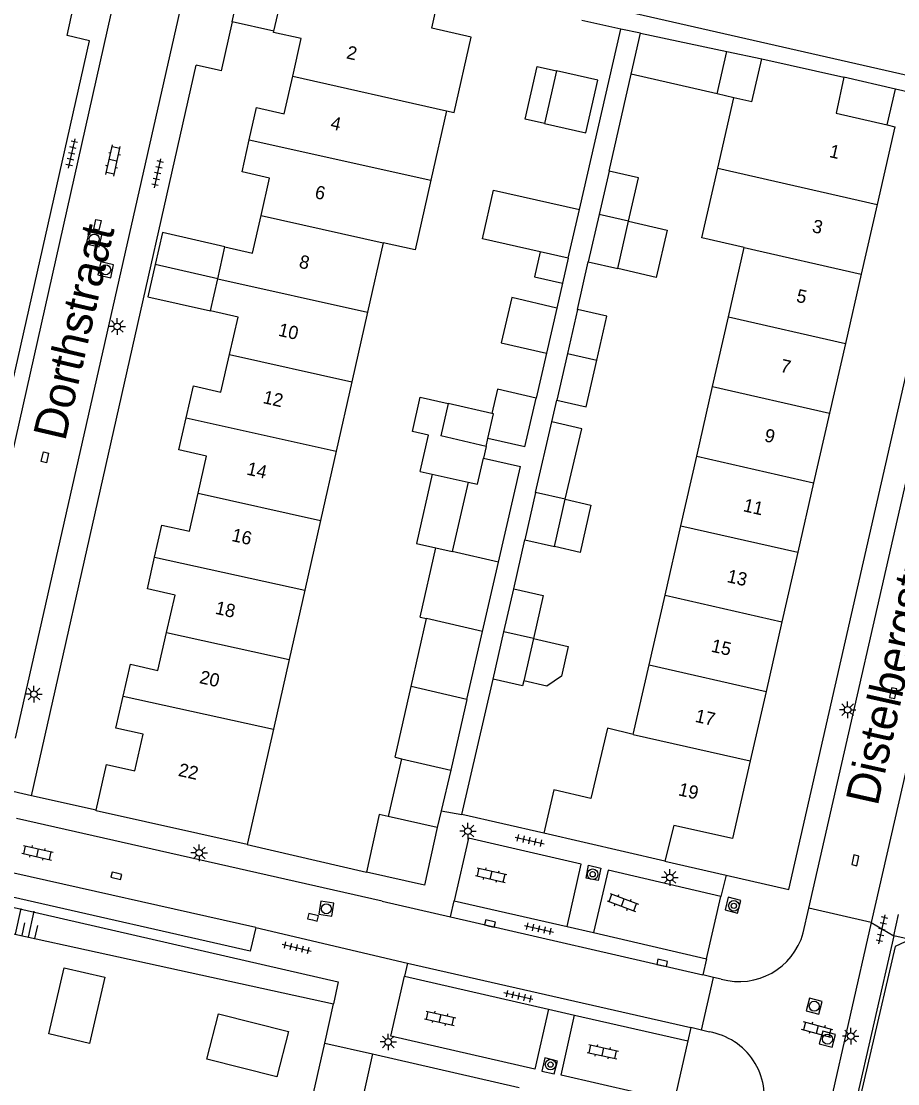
# Model space of a CAD drawing. Extents: x 128999 to 131010, y 395498 to 399007.
# Drawn here: x 129361.9 to 129428.2, y 398506.2 to 398586.6 of the extents above; entities that cross this region are included whole.
import ezdxf

# ---------------------------------------------------------------- set-up
doc = ezdxf.new("R2010")
doc.units = 0
for name, color, linetype in [('gg-afsc-erfafscheiding', 7, 'Continuous'), ('gg-afsc-hekwerk', 7, 'Continuous'), ('gg-afsc-muur', 7, 'Continuous'), ('gg-anno-huisnummerreeks BGT', 7, 'Continuous'), ('gg-anno-openbare ruimte label', 7, 'Continuous'), ('gg-bbg-bijgebouw', 7, 'Continuous'), ('gg-bbg-gedigitaliseerde bebouwing', 7, 'Continuous'), ('gg-bbg-gedigitaliseerde bijgebouw', 7, 'Continuous'), ('gg-bbg-hoofdgebouw', 7, 'Continuous'), ('gg-bbg-luifel en loopbrug', 7, 'Continuous'), ('gg-bbg-tussenscheiding', 7, 'Continuous'), ('gg-knt-verharding', 7, 'Continuous'), ('gg-knt-verharding nz', 7, 'Continuous'), ('gt-grn-weggrens', 7, 'Continuous'), ('gt-symb-boom', 7, 'Continuous'), ('gt-symb-klinker verharding', 7, 'Continuous'), ('gt-symb-kolk', 7, 'Continuous'), ('gt-symb-kolk center center', 7, 'Continuous'), ('gt-symb-lichtmast', 7, 'Continuous'), ('gt-symb-rioolschacht', 7, 'Continuous'), ('gt-symb-talud symbool', 7, 'Continuous'), ('gt-symb-tegel verharding', 7, 'Continuous')]:
    doc.layers.add(name, color=color, linetype=linetype)

# ---------------------------------------------------------------- blocks, each defined once
blk = doc.blocks.new('gt0-KOLKCC')
at = {"layer": 'gt-symb-kolk center center'}
blk.add_lwpolyline([(-0.375, 0.2), (0.375, 0.2), (0.375, -0.2), (-0.375, -0.2)], close=True, dxfattribs=at)
blk = doc.blocks.new('gt0-RS')
at = {"layer": 'gt-symb-rioolschacht'}
blk.add_lwpolyline([(-0.5, -0.5), (0.5, -0.5), (0.5, 0.5), (-0.5, 0.5)], close=True, dxfattribs=at)
blk.add_circle((0, 0), 0.375, dxfattribs=at)
blk = doc.blocks.new('gt0-LMAST')
at = {"layer": 'gt-symb-lichtmast'}
for p, q in [((-0.182, 0.173), (-0.447, 0.438)), ((-0.005, 0.246), (-0.005, 0.621)), ((0.172, 0.173), (0.437, 0.438)), ((-0.255, -0.004), (-0.63, -0.004)), ((-0.182, -0.181), (-0.447, -0.446)), ((-0.005, -0.254), (-0.005, -0.629)), ((0.437, -0.446), (0.172, -0.181)), ((0.245, -0.004), (0.62, -0.004))]:
    blk.add_line(p, q, dxfattribs=at)
blk.add_circle((-0.005, -0.004), 0.25, dxfattribs=at)
blk = doc.blocks.new('gt0-KL1')
at = {"layer": 'gt-symb-klinker verharding'}
for p, q in [((-1.15, 0.3), (1.15, 0.3)), ((-1, -0.3), (-1, 0.3)), ((-0.5, 0.3), (-0.5, 0.45)), ((0, -0.3), (0, 0.3)), ((0.5, 0.3), (0.5, 0.45)), ((1, -0.3), (1, 0.3)), ((-1.15, -0.3), (1.15, -0.3)), ((-0.5, -0.45), (-0.5, -0.3)), ((0.5, -0.45), (0.5, -0.3))]:
    blk.add_line(p, q, dxfattribs=at)
blk = doc.blocks.new('gt0-TEG1')
at = {"layer": 'gt-symb-tegel verharding'}
for p, q in [((-1.125, 0), (1.125, 0)), ((-0.9, -0.25), (-0.9, 0.25)), ((-0.45, -0.25), (-0.45, 0.25)), ((0, -0.25), (0, 0.25)), ((0.45, -0.25), (0.45, 0.25)), ((0.9, -0.25), (0.9, 0.25))]:
    blk.add_line(p, q, dxfattribs=at)
blk = doc.blocks.new('gt0-KOLK')
at = {"layer": 'gt-symb-kolk'}
blk.add_lwpolyline([(0, 0), (0.375, 0), (0.375, 0.4), (-0.375, 0.4), (-0.375, 0), (0, 0)], dxfattribs=at)
blk = doc.blocks.new('gt0-BOOM')
at = {"layer": 'gt-symb-boom'}
for radius in [0.4, 0.2]:
    blk.add_circle((0, 0), radius, dxfattribs=at)
blk = doc.blocks.new('gt0-TALUD_1')
at = {"layer": 'gt-symb-talud symbool'}
for p, q in [((-1, -1), (-1, 0)), ((-0.5, -2), (-0.5, 0)), ((0, -1), (0, 0)), ((0.5, -2), (0.5, 0)), ((1, -1), (1, 0))]:
    blk.add_line(p, q, dxfattribs=at)

msp = doc.modelspace()

# ---------------------------------------------------------------- linework, layer by layer
at = {"layer": 'gg-afsc-erfafscheiding'}
for p, q in [((129406.391, 398575.285), (129408.066, 398582.62)), ((129404.003, 398564.824), (129404.826, 398568.432)), ((129402.061, 398556.315), (129402.437, 398557.961)), ((129399.179, 398543.688), (129400.022, 398547.383)), ((129395.242, 398526.604), (129397.619, 398536.854)), ((129384.889, 398509.307), (129385.534, 398512.28))]:
    msp.add_line(p, q, dxfattribs=at)
at = {"layer": 'gg-afsc-hekwerk'}
for points in [[(129308.284, 398503.833), (129313.132, 398524.708), (129317.089, 398529.251), (129343.51, 398521.451), (129385.534, 398512.28)], [(129429.176, 398517.134), (129428.055, 398516.611), (129424.367, 398500.768)]]:
    msp.add_lwpolyline(points, dxfattribs=at)
at = {"layer": 'gg-afsc-muur'}
for p, q in [((129407.284, 398586.047), (129404.334, 398586.705)), ((129404.149, 398572.383), (129407.284, 398586.047)), ((129402.874, 398566.819), (129402.44, 398564.93)), ((129401.654, 398561.505), (129400.878, 398558.122)), ((129401.448, 398525.184), (129395.242, 398526.604)), ((129379.02, 398524.34), (129388.03, 398522.241)), ((129388.496, 398508.482), (129399.603, 398505.94))]:
    msp.add_line(p, q, dxfattribs=at)
at = {"layer": 'gg-bbg-bijgebouw'}
for p, q in [((129415.312, 398584.358), (129417.946, 398583.804)), ((129406.391, 398575.285), (129405.645, 398572.02)), ((129403.307, 398568.708), (129404.149, 398572.383)), ((129405.645, 398572.02), (129404.826, 398568.432)), ((129407.059, 398567.922), (129407.878, 398571.511)), ((129404.826, 398568.432), (129407.059, 398567.922)), ((129402.44, 398564.93), (129401.654, 398561.505)), ((129404.003, 398564.824), (129403.243, 398561.493)), ((129403.243, 398561.493), (129402.437, 398557.961)), ((129400.878, 398558.122), (129397.957, 398558.794)), ((129400.029, 398554.419), (129400.878, 398558.122)), ((129398.027, 398545.691), (129399.689, 398552.938)), ((129400.839, 398550.962), (129400.022, 398547.383)), ((129402.255, 398546.873), (129403.072, 398550.454)), ((129400.022, 398547.383), (129402.255, 398546.873)), ((129396.827, 398540.462), (129398.027, 398545.691)), ((129398.436, 398540.435), (129399.179, 398543.688)), ((129395.644, 398535.306), (129396.827, 398540.462)), ((129397.619, 398536.854), (129398.436, 398540.435)), ((129400.67, 398539.926), (129399.935, 398536.709)), ((129395.644, 398535.306), (129394.419, 398529.965)), ((129390.199, 398530.933), (129390.686, 398530.821)), ((129390.686, 398530.821), (129394.419, 398529.965)), ((129393.396, 398525.623), (129389.684, 398526.451)), ((129393.396, 398525.623), (129392.42, 398521.251)), ((129392.42, 398521.251), (129388.03, 398522.241))]:
    msp.add_line(p, q, dxfattribs=at)
for points in [[(129407.878, 398571.511), (129408.623, 398574.776), (129406.391, 398575.285)], [(129402.44, 398564.93), (129399.037, 398565.718), (129398.243, 398562.288), (129401.654, 398561.505)], [(129405.476, 398560.984), (129406.236, 398564.315), (129404.003, 398564.824)], [(129402.437, 398557.961), (129404.669, 398557.451), (129405.476, 398560.984)], [(129399.179, 398543.688), (129401.412, 398543.178), (129400.67, 398539.926)], [(129399.935, 398536.709), (129399.852, 398536.344), (129397.619, 398536.854)], [(129389.684, 398526.451), (129389.004, 398526.603), (129388.03, 398522.241)], [(129365.157, 398514.992), (129368.246, 398514.279), (129367.091, 398509.277), (129364.002, 398509.99), (129365.157, 398514.992)], [(129375.968, 398508.083), (129376.842, 398511.512), (129382.138, 398510.183), (129381.264, 398506.754), (129375.968, 398508.083)]]:
    msp.add_lwpolyline(points, dxfattribs=at)
at = {"layer": 'gg-bbg-gedigitaliseerde bebouwing'}
for p, q in [((129414.623, 398575.524), (129415.847, 398580.847)), ((129394.09, 398579.856), (129392.902, 398574.6)), ((129389.308, 398569.871), (129388.12, 398564.614)), ((129415.429, 398564.256), (129416.627, 398569.512)), ((129388.12, 398564.614), (129386.932, 398559.356)), ((129414.229, 398558.991), (129415.429, 398564.256)), ((129386.932, 398559.356), (129385.744, 398554.099)), ((129413.029, 398553.726), (129414.229, 398558.991)), ((129385.744, 398554.099), (129384.556, 398548.842)), ((129411.829, 398548.46), (129413.029, 398553.726)), ((129384.556, 398548.842), (129383.368, 398543.584)), ((129410.629, 398543.206), (129411.829, 398548.46)), ((129383.368, 398543.584), (129382.18, 398538.327)), ((129409.428, 398537.931), (129410.629, 398543.206)), ((129382.18, 398538.327), (129380.992, 398533.07)), ((129408.229, 398532.666), (129409.428, 398537.931)), ((129380.992, 398533.07), (129379.02, 398524.34)), ((129406.283, 398533.126), (129405.026, 398527.801)), ((129408.229, 398532.666), (129406.283, 398533.126))]:
    msp.add_line(p, q, dxfattribs=at)
for points in [[(129394.09, 398579.856), (129394.662, 398579.726), (129395.954, 398585.441), (129392.977, 398586.114), (129393.65, 398589.09)], [(129416.627, 398569.512), (129413.411, 398570.252), (129414.623, 398575.524)], [(129392.902, 398574.6), (129391.711, 398569.328), (129389.308, 398569.871)]]:
    msp.add_lwpolyline(points, dxfattribs=at)
at = {"layer": 'gg-bbg-gedigitaliseerde bijgebouw'}
for p, q in [((129414.578, 398581.136), (129415.312, 398584.358)), ((129402.418, 398582.888), (129401.514, 398578.886)), ((129405.54, 398582.182), (129402.418, 398582.888)), ((129404.635, 398578.181), (129405.54, 398582.182)), ((129415.847, 398580.847), (129414.578, 398581.136)), ((129401.514, 398578.886), (129404.635, 398578.181)), ((129403.307, 398568.708), (129401.174, 398569.19)), ((129397.957, 398558.794), (129397.535, 398556.96)), ((129394.21, 398557.711), (129393.653, 398555.247)), ((129397.535, 398556.96), (129394.21, 398557.711)), ((129400.839, 398550.962), (129402.061, 398556.315)), ((129404.329, 398555.78), (129402.061, 398556.315)), ((129397.086, 398554.459), (129393.653, 398555.247)), ((129403.072, 398550.454), (129404.329, 398555.78)), ((129397.086, 398554.459), (129397.224, 398555.063)), ((129400.029, 398554.419), (129397.224, 398555.063)), ((129396.433, 398551.597), (129396.886, 398553.581)), ((129396.886, 398553.581), (129399.689, 398552.938)), ((129395.734, 398551.753), (129394.525, 398546.507)), ((129395.734, 398551.753), (129396.433, 398551.597)), ((129392.102, 398541.542), (129393.287, 398546.787)), ((129393.287, 398546.787), (129394.525, 398546.507)), ((129391.416, 398536.276), (129392.59, 398541.432)), ((129392.102, 398541.542), (129392.59, 398541.432)), ((129390.199, 398530.933), (129391.416, 398536.276))]:
    msp.add_line(p, q, dxfattribs=at)
msp.add_lwpolyline([(129401.174, 398569.19), (129396.811, 398570.176), (129397.642, 398573.854), (129404.149, 398572.383)], dxfattribs=at)
at = {"layer": 'gg-bbg-hoofdgebouw'}
for p, q in [((129417.946, 398583.804), (129424.165, 398582.393)), ((129426.685, 398572.779), (129425.481, 398567.504)), ((129376.781, 398567.138), (129377.33, 398569.56)), ((129425.481, 398567.504), (129424.28, 398562.24)), ((129376.23, 398564.71), (129376.781, 398567.138)), ((129424.28, 398562.24), (129423.078, 398556.976)), ((129423.078, 398556.976), (129421.877, 398551.711)), ((129421.877, 398551.711), (129420.675, 398546.446)), ((129420.675, 398546.446), (129419.476, 398541.192)), ((129419.476, 398541.192), (129418.272, 398535.917)), ((129418.272, 398535.917), (129417.071, 398530.653)), ((129410.627, 398523.065), (129401.448, 398525.184))]:
    msp.add_line(p, q, dxfattribs=at)
for points in [[(129381.034, 398585.877), (129381.608, 398588.382), (129378.437, 398589.145)], [(129382.455, 398582.472), (129383.1, 398585.32), (129381.01, 398585.79), (129381.034, 398585.877)], [(129379.17, 398577.671), (129379.72, 398580.1), (129381.81, 398579.62), (129382.455, 398582.472)], [(129424.165, 398582.393), (129423.571, 398579.687), (129427.441, 398578.786)], [(129427.441, 398578.786), (129428.025, 398578.65), (129426.685, 398572.779)], [(129380.067, 398571.941), (129380.71, 398574.77), (129378.62, 398575.24), (129379.17, 398577.671)], [(129377.33, 398569.56), (129379.42, 398569.09), (129380.067, 398571.941)], [(129377.679, 398561.414), (129378.32, 398564.23), (129376.23, 398564.71)], [(129374.4, 398556.618), (129374.95, 398559.04), (129377.03, 398558.56), (129377.679, 398561.414)], [(129375.293, 398550.918), (129375.93, 398553.73), (129373.85, 398554.2), (129374.4, 398556.618)], [(129372.01, 398546.088), (129372.56, 398548.51), (129374.64, 398548.04), (129375.293, 398550.918)], [(129372.907, 398540.375), (129373.55, 398543.19), (129371.46, 398543.67), (129372.01, 398546.088)], [(129369.624, 398535.568), (129370.17, 398537.97), (129372.25, 398537.501), (129372.907, 398540.375)], [(129370.522, 398529.905), (129371.13, 398532.68), (129369.07, 398533.13), (129369.624, 398535.568)], [(129367.589, 398526.92), (129368.376, 398530.392), (129370.522, 398529.905)], [(129417.071, 398530.653), (129415.731, 398524.782), (129411.289, 398525.765), (129410.627, 398523.065)], [(129405.026, 398527.801), (129402.206, 398528.467), (129401.448, 398525.184)], [(129379.02, 398524.34), (129367.58, 398526.881), (129367.589, 398526.92)]]:
    msp.add_lwpolyline(points, dxfattribs=at)
at = {"layer": 'gg-bbg-luifel en loopbrug'}
for p, q in [((129377.875, 398586.599), (129378.437, 398589.145)), ((129381.034, 398585.877), (129377.875, 398586.599)), ((129408.066, 398582.62), (129408.777, 398585.733)), ((129408.777, 398585.733), (129415.312, 398584.358)), ((129400.955, 398583.219), (129402.418, 398582.888)), ((129414.578, 398581.136), (129408.066, 398582.62)), ((129428.061, 398581.505), (129424.165, 398582.393)), ((129427.441, 398578.786), (129428.061, 398581.505)), ((129407.878, 398571.511), (129410.798, 398570.822)), ((129410.798, 398570.822), (129409.952, 398567.239)), ((129401.174, 398569.19), (129400.747, 398567.3)), ((129372.042, 398568.216), (129371.49, 398565.788)), ((129376.781, 398567.138), (129372.042, 398568.216)), ((129403.307, 398568.708), (129402.874, 398566.819)), ((129400.747, 398567.3), (129402.874, 398566.819)), ((129409.952, 398567.239), (129407.059, 398567.922)), ((129371.49, 398565.788), (129376.23, 398564.71)), ((129392.731, 398555.302), (129391.524, 398555.575)), ((129392.114, 398552.571), (129392.731, 398555.302)), ((129397.086, 398554.459), (129396.886, 398553.581)), ((129392.114, 398552.571), (129393.003, 398552.37)), ((129393.003, 398552.37), (129395.734, 398551.753)), ((129403.072, 398550.454), (129405.022, 398550.009)), ((129405.022, 398550.009), (129404.204, 398546.428)), ((129404.204, 398546.428), (129402.255, 398546.873)), ((129400.67, 398539.926), (129403.302, 398539.325)), ((129403.302, 398539.325), (129402.791, 398537.083)), ((129390.686, 398530.821), (129389.684, 398526.451)), ((129394.419, 398529.965), (129393.695, 398526.891)), ((129393.695, 398526.891), (129393.396, 398525.623)), ((129382.796, 398500.04), (129384.889, 398509.307)), ((129384.889, 398509.307), (129388.496, 398508.482)), ((129388.496, 398508.482), (129386.402, 398499.21))]:
    msp.add_line(p, q, dxfattribs=at)
for points in [[(129401.514, 398578.886), (129400.051, 398579.217), (129400.955, 398583.219)], [(129377.33, 398569.56), (129372.594, 398570.643), (129372.042, 398568.216)], [(129391.524, 398555.575), (129392.113, 398558.183), (129394.21, 398557.711)], [(129393.003, 398552.37), (129391.816, 398547.119), (129393.287, 398546.787)], [(129402.791, 398537.083), (129401.693, 398536.308), (129399.935, 398536.709)]]:
    msp.add_lwpolyline(points, dxfattribs=at)
at = {"layer": 'gg-bbg-tussenscheiding'}
for p, q in [((129417.202, 398580.538), (129417.946, 398583.804)), ((129382.455, 398582.472), (129394.09, 398579.856)), ((129417.202, 398580.538), (129415.847, 398580.847)), ((129379.17, 398577.671), (129392.902, 398574.6)), ((129414.623, 398575.524), (129426.685, 398572.779)), ((129380.067, 398571.941), (129389.308, 398569.871)), ((129407.878, 398571.511), (129405.645, 398572.02)), ((129416.627, 398569.512), (129425.481, 398567.504)), ((129376.781, 398567.138), (129388.12, 398564.614)), ((129415.429, 398564.256), (129424.28, 398562.24)), ((129377.679, 398561.414), (129386.932, 398559.356)), ((129403.243, 398561.493), (129405.476, 398560.984)), ((129414.229, 398558.991), (129423.078, 398556.976)), ((129374.4, 398556.618), (129385.744, 398554.099)), ((129413.029, 398553.726), (129421.877, 398551.711)), ((129375.293, 398550.918), (129384.556, 398548.842)), ((129403.072, 398550.454), (129400.839, 398550.962)), ((129411.829, 398548.46), (129420.675, 398546.446)), ((129398.027, 398545.691), (129394.525, 398546.507)), ((129372.01, 398546.088), (129383.368, 398543.584)), ((129410.629, 398543.206), (129419.476, 398541.192)), ((129396.827, 398540.462), (129392.59, 398541.432)), ((129372.907, 398540.375), (129382.18, 398538.327)), ((129400.67, 398539.926), (129398.436, 398540.435)), ((129409.428, 398537.931), (129418.272, 398535.917)), ((129395.644, 398535.306), (129391.416, 398536.276)), ((129369.624, 398535.568), (129380.992, 398533.07)), ((129408.229, 398532.666), (129417.071, 398530.653))]:
    msp.add_line(p, q, dxfattribs=at)
msp.add_lwpolyline([(129397.224, 398555.063), (129397.652, 398556.934), (129397.535, 398556.96)], dxfattribs=at)
at = {"layer": 'gg-knt-verharding'}
for p, q in [((129356.64, 398533.44), (129370.239, 398593.971)), ((129405.644, 398587.845), (129453.236, 398577.015)), ((129362.68, 398528.02), (129375.16, 398583.31)), ((129431.504, 398580.72), (129428.061, 398581.505)), ((129421.516, 398519.52), (129435.253, 398579.865)), ((129439.995, 398578.785), (129426.237, 398518.428)), ((129367.589, 398526.92), (129362.68, 398528.02)), ((129389.23, 398520.03), (129361.558, 398526.304)), ((129410.627, 398523.065), (129415.263, 398522.01)), ((129389.23, 398520.03), (129394.389, 398518.844)), ((129394.389, 398518.844), (129394.683, 398520.068)), ((129394.683, 398520.068), (129403.228, 398518.115)), ((129413.777, 398515.686), (129414.853, 398520.401)), ((129421.087, 398517.637), (129421.516, 398519.52)), ((129426.237, 398518.428), (129421.516, 398519.52)), ((129394.389, 398518.844), (129413.484, 398514.46)), ((129426.237, 398518.428), (129422.587, 398502.414)), ((129379.659, 398518.043), (129391.141, 398515.346)), ((129403.228, 398518.115), (129405.214, 398517.664)), ((129405.214, 398517.664), (129413.777, 398515.686)), ((129427.934, 398517.417), (129424.07, 398500.463)), ((129429.176, 398517.134), (129427.934, 398517.417)), ((129391.141, 398515.346), (129390.909, 398514.364)), ((129391.141, 398515.346), (129412.595, 398510.491)), ((129413.777, 398515.686), (129413.484, 398514.46)), ((129390.909, 398514.364), (129401.816, 398511.877)), ((129413.386, 398510.291), (129414.31, 398514.272)), ((129414.31, 398514.272), (129413.484, 398514.46)), ((129414.872, 398514.145), (129414.31, 398514.272)), ((129385.909, 398513.943), (129385.534, 398512.28)), ((129401.816, 398511.877), (129403.789, 398511.42)), ((129403.789, 398511.42), (129412.345, 398509.467)), ((129412.595, 398510.491), (129412.345, 398509.467)), ((129413.386, 398510.291), (129412.595, 398510.491)), ((129413.984, 398510.14), (129413.386, 398510.291)), ((129412.345, 398509.467), (129411.33, 398504.907))]:
    msp.add_line(p, q, dxfattribs=at)
for points in [[(129354.6, 398529.83), (129367.07, 398585.16), (129365.4, 398585.561), (129367.415, 398594.84)], [(129361.47, 398532.38), (129375.17, 398592.931), (129375.179, 398593.077), (129375.137, 398593.216)], [(129377.875, 398586.599), (129377.042, 398582.888), (129376.85, 398582.931), (129375.16, 398583.31)], [(129415.263, 398522.01), (129419.989, 398520.935), (129431.298, 398570.523), (129429.252, 398571.045), (129431.504, 398580.72)], [(129326.84, 398528.71), (129342.57, 398524.998), (129342.435, 398523.896), (129385.909, 398513.943)], [(129379.659, 398518.043), (129379.247, 398516.251), (129343.231, 398524.441), (129343.629, 398526.165)], [(129403.228, 398518.115), (129404.294, 398522.835), (129395.767, 398524.812), (129394.683, 398520.068)], [(129404.839, 398522.768), (129405.776, 398522.54), (129405.578, 398521.594), (129404.655, 398521.791), (129404.839, 398522.768)], [(129414.853, 398520.401), (129406.323, 398522.379), (129405.214, 398517.664)], [(129415.397, 398520.336), (129415.192, 398519.381), (129416.113, 398519.144), (129416.357, 398520.095), (129415.397, 398520.336)], [(129401.816, 398511.877), (129400.769, 398507.337), (129389.875, 398509.831), (129390.909, 398514.364)], [(129411.33, 398504.907), (129402.763, 398506.863), (129403.789, 398511.42)], [(129401.306, 398507.187), (129402.247, 398506.971), (129402.487, 398507.924), (129401.533, 398508.176), (129401.306, 398507.187)]]:
    msp.add_lwpolyline(points, dxfattribs=at)
for centre, radius, start, end in [((129416.233, 398518.999), 5.041, 254.3304, 344.32994), ((129413.165, 398505.225), 4.983, 346.29696, 80.53486)]:
    msp.add_arc(centre, radius, start, end, dxfattribs=at)
at = {"layer": 'gg-knt-verharding nz'}
msp.add_line((129379.659, 398518.043), (129343.629, 398526.165), dxfattribs=at)
at = {"layer": 'gt-grn-weggrens'}
for p, q in [((129408.777, 398585.733), (129407.284, 398586.047)), ((129362.68, 398528.02), (129360.628, 398528.498)), ((129393.695, 398526.891), (129395.242, 398526.604)), ((129415.263, 398522.01), (129414.853, 398520.401)), ((129427.934, 398517.417), (129428.303, 398519.043)), ((129426.237, 398518.428), (129427.934, 398517.417))]:
    msp.add_line(p, q, dxfattribs=at)

# ---------------------------------------------------------------- block references
at = {"layer": 'gt-symb-boom'}
for p in [(129405.153, 398522.077), (129415.84, 398519.687), (129401.968, 398507.673)]:
    msp.add_blockref('gt0-BOOM', p, dxfattribs=at)
at = {"layer": 'gt-symb-klinker verharding'}
for p, rotation in [((129368.868, 398576.1), 77.35314650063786), ((129363.15, 398523.702), -12.827123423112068), ((129397.479, 398522.019), -13.11914463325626), ((129407.438, 398519.944), -20.73714811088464), ((129393.619, 398511.177), -12.938810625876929), ((129422.143, 398510.324), 164.68454880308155), ((129405.926, 398508.644), -12.410774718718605)]:
    msp.add_blockref('gt0-KL1', p, dxfattribs=dict(at, rotation=rotation))
at = {"layer": 'gt-symb-kolk'}
for p, rotation in [((129427.703, 398535.829), -103.11914463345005), ((129424.832, 398523.173), -101.5907368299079), ((129369.15, 398522.154), 167.22875743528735), ((129383.953, 398518.627), -13.535856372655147), ((129397.339, 398518.158), -13.063337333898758), ((129410.366, 398515.169), -12.938810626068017)]:
    msp.add_blockref('gt0-KOLK', p, dxfattribs=dict(at, rotation=rotation))
at = {"layer": 'gt-symb-kolk center center'}
for p, rotation in [((129367.678, 398571.232), -102.71533698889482), ((129363.705, 398553.635), -102.71533698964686)]:
    msp.add_blockref('gt0-KOLKCC', p, dxfattribs=dict(at, rotation=rotation))
at = {"layer": 'gt-symb-lichtmast'}
for p in [(129369.183, 398563.543), (129362.884, 398535.719), (129424.454, 398534.532), (129395.723, 398525.346), (129375.384, 398523.702), (129411.006, 398521.839), (129424.687, 398509.83), (129389.693, 398509.39)]:
    msp.add_blockref('gt0-LMAST', p, dxfattribs=at)
at = {"layer": 'gt-symb-rioolschacht'}
for p, rotation in [((129367.435, 398570.159), 77.35314650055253), ((129368.307, 398567.826), 77.35314650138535), ((129385.005, 398519.466), -8.680850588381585), ((129421.921, 398512.091), 75.64421500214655), ((129422.92, 398509.599), 74.81021283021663)]:
    msp.add_blockref('gt0-RS', p, dxfattribs=dict(at, rotation=rotation))
at = {"layer": 'gt-symb-talud symbool', "xscale": 0.9999489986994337, "yscale": 0.9999489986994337, "rotation": 167.70114483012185}
msp.add_blockref('gt0-TALUD_1', (129361.95, 398517.431), dxfattribs=at)
at = {"layer": 'gt-symb-tegel verharding'}
for p, rotation in [((129365.738, 398576.627), 77.35314649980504), ((129372.235, 398575.131), 77.28466301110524), ((129400.379, 398524.634), -12.771242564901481), ((129427.052, 398517.911), 77.35314650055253), ((129401.092, 398517.952), -12.938810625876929), ((129382.767, 398516.522), -13.063337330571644), ((129399.541, 398512.849), 167.46497664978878)]:
    msp.add_blockref('gt0-TEG1', p, dxfattribs=dict(at, rotation=rotation))

# ---------------------------------------------------------------- texts
at = {"layer": 'gg-anno-huisnummerreeks BGT'}
for s, rotation, p in [('2', 347.2, (129386.466, 398583.835)), ('4', 347.2, (129385.258, 398578.495)), ('1', 347.1, (129423.002, 398576.366)), ('6', 347.2, (129384.071, 398573.262)), ('3', 347.1, (129421.706, 398570.689)), ('8', 347.2, (129382.875, 398568)), ('5', 347.2, (129420.504, 398565.417)), ('10', 347.2, (129381.307, 398562.843)), ('7', 347.1, (129419.294, 398560.117)), ('12', 347.2, (129380.15, 398557.745)), ('9', 347.2, (129418.093, 398554.853)), ('14', 347.2, (129378.92, 398552.334)), ('11', 347.1, (129416.488, 398549.564)), ('16', 347.2, (129377.779, 398547.31)), ('13', 347.2, (129415.262, 398544.199)), ('18', 347.3, (129376.534, 398541.803)), ('15', 347.1, (129414.062, 398538.935)), ('20', 347.1, (129375.341, 398536.556)), ('17', 347.2, (129412.849, 398533.624)), ('22', 347.6, (129373.739, 398529.532)), ('19', 347.1, (129411.581, 398528.063))]:
    msp.add_text(s, height=1, rotation=rotation, dxfattribs=at).set_placement(p)
at = {"layer": 'gg-anno-openbare ruimte label'}
for s, rotation, p in [('Dorthstraat', 76.9, (129365.231, 398554.801)), ('Distelbergstraat', 77.4, (129426.718, 398527.185))]:
    msp.add_text(s, height=2.5, rotation=rotation, dxfattribs=at).set_placement(p)

doc.saveas('drawing.dxf')
